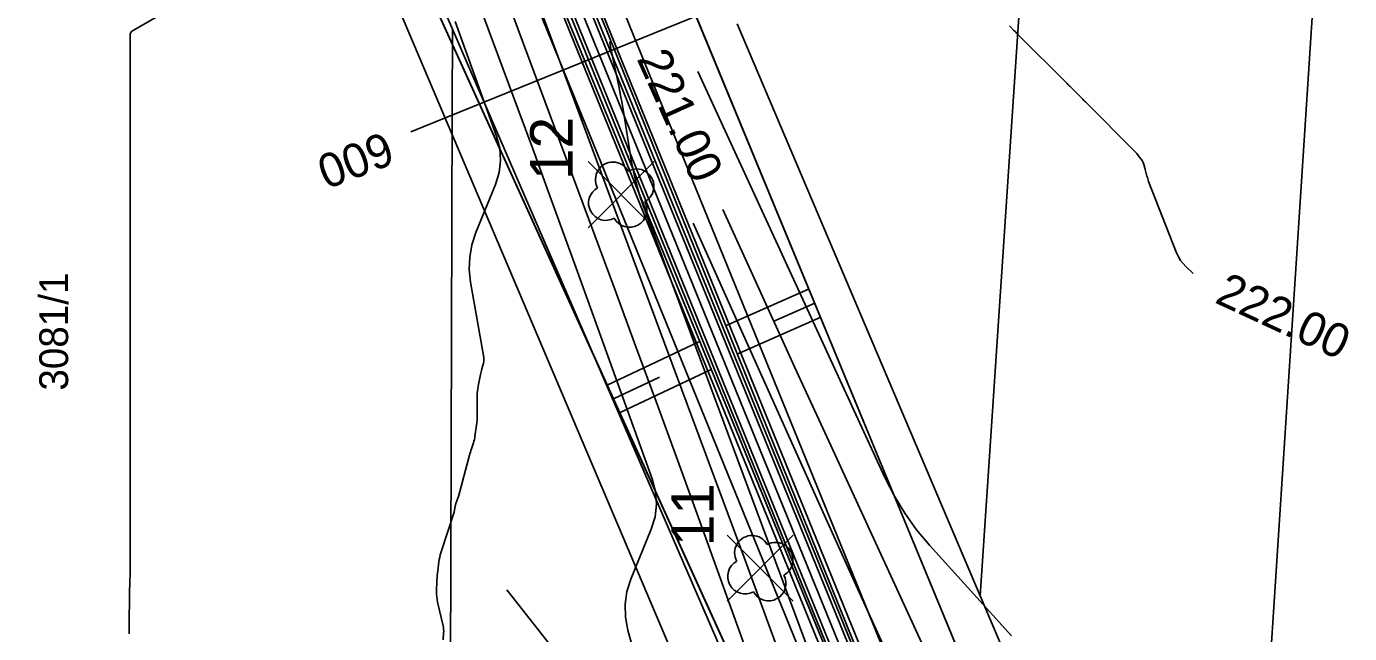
# Model space of a CAD drawing. Extents: x -534410 to -534262, y -1190162 to -1189584.
# Drawn here: x -534354.45 to -534315.47, y -1189992.55 to -1189974.68 of the extents above; entities that cross this region are included whole.
import ezdxf

# ---------------------------------------------------------------- set-up
doc = ezdxf.new("R2010")
doc.units = 0
for name, color, linetype in [('30', 7, 'Continuous'), ('31', 7, 'Continuous'), ('40', 7, 'Continuous'), ('_linie', 7, 'Continuous'), ('_N_osa', 7, 'Continuous'), ('_N_tenká', 7, 'Continuous'), ('_N_tenká_velmi', 7, 'Continuous'), ('_N_text', 7, 'Continuous'), ('_přístup', 7, 'Continuous'), ('_tenka', 7, 'Continuous'), ('_velmi_tenka', 7, 'Continuous'), ('Default', 7, 'Continuous'), ('Hranice parcel', 7, 'Continuous'), ('Parcelní čísla', 7, 'Continuous'), ('Vrstva 12', 7, 'Continuous')]:
    doc.layers.add(name, color=color, linetype=linetype)

msp = doc.modelspace()

# ---------------------------------------------------------------- linework, layer by layer
at = {"layer": '30'}
for points in [[(-534332.074, -1189993.689), (-534332.691, -1189991.999), (-534333.312, -1189990.311), (-534333.937, -1189988.624), (-534345.745, -1189956.862)], [(-534346.256, -1189960.213), (-534339.969, -1189977.123), (-534339.54, -1189978.283), (-534339.113, -1189979.443), (-534338.689, -1189980.605), (-534338.267, -1189981.768), (-534336.016, -1189988), (-534335.917, -1189988.373), (-534335.889, -1189988.744), (-534335.932, -1189989.113), (-534336.046, -1189989.482), (-534336.644, -1189990.952), (-534336.762, -1189991.321), (-534336.816, -1189991.694), (-534336.807, -1189992.071), (-534336.734, -1189992.452), (-534335.832, -1189995.749)], [(-534350.497, -1189974.321), (-534351.326, -1189974.802), (-534351.359, -1189974.826), (-534351.382, -1189974.855), (-534351.396, -1189974.89), (-534351.4, -1189974.93), (-534351.401, -1189975.144), (-534351.401, -1189975.273), (-534351.401, -1189976.416), (-534351.401, -1189976.545), (-534351.4, -1189976.759), (-534351.4, -1189976.845), (-534351.4, -1189976.93), (-534351.401, -1189977.144), (-534351.401, -1189977.273), (-534351.401, -1189978.416), (-534351.401, -1189978.545), (-534351.4, -1189978.759), (-534351.4, -1189978.845), (-534351.4, -1189978.93), (-534351.401, -1189979.144), (-534351.401, -1189979.273), (-534351.401, -1189980.416), (-534351.401, -1189980.545), (-534351.4, -1189980.759), (-534351.4, -1189980.845), (-534351.4, -1189980.93), (-534351.401, -1189981.144), (-534351.401, -1189981.273), (-534351.401, -1189982.416), (-534351.401, -1189982.545), (-534351.4, -1189982.759), (-534351.4, -1189982.845), (-534351.4, -1189982.93), (-534351.401, -1189983.144), (-534351.401, -1189983.273), (-534351.401, -1189984.416), (-534351.401, -1189984.545), (-534351.4, -1189984.759), (-534351.4, -1189984.845), (-534351.4, -1189984.93), (-534351.401, -1189985.144), (-534351.401, -1189985.273), (-534351.401, -1189986.416), (-534351.401, -1189986.545), (-534351.4, -1189986.759), (-534351.4, -1189986.845), (-534351.4, -1189986.93), (-534351.401, -1189987.144), (-534351.401, -1189987.273), (-534351.401, -1189988.416), (-534351.401, -1189988.545), (-534351.4, -1189988.759), (-534351.4, -1189988.845), (-534351.4, -1189988.93), (-534351.401, -1189989.144), (-534351.401, -1189989.273), (-534351.401, -1189990.416), (-534351.401, -1189990.545), (-534351.4, -1189990.762), (-534351.401, -1189990.803), (-534351.401, -1189990.844), (-534351.402, -1189990.886), (-534351.404, -1189990.927), (-534351.411, -1189991.091), (-534351.412, -1189991.132), (-534351.413, -1189991.174), (-534351.414, -1189991.215), (-534351.415, -1189991.256), (-534351.424, -1189992.446), (-534351.424, -1189992.486), (-534351.425, -1189992.526), (-534351.426, -1189992.566)], [(-534320.077, -1189981.949), (-534320.294, -1189981.749), (-534320.38, -1189981.66), (-534320.454, -1189981.563), (-534320.517, -1189981.458), (-534320.569, -1189981.346), (-534321.392, -1189979.243), (-534321.406, -1189979.204), (-534321.419, -1189979.165), (-534321.431, -1189979.125), (-534321.442, -1189979.085), (-534321.491, -1189978.891), (-534321.497, -1189978.868), (-534321.504, -1189978.845), (-534321.51, -1189978.822), (-534321.517, -1189978.799), (-534321.546, -1189978.707), (-534321.554, -1189978.685), (-534321.564, -1189978.663), (-534321.575, -1189978.643), (-534321.588, -1189978.623), (-534321.697, -1189978.473), (-534321.721, -1189978.442), (-534321.745, -1189978.412), (-534321.771, -1189978.383), (-534321.798, -1189978.355), (-534323.254, -1189976.899), (-534323.281, -1189976.872), (-534323.308, -1189976.844), (-534323.335, -1189976.817), (-534323.362, -1189976.789), (-534323.469, -1189976.679), (-534323.496, -1189976.652), (-534323.523, -1189976.624), (-534323.55, -1189976.597), (-534323.578, -1189976.571), (-534323.688, -1189976.463), (-534323.715, -1189976.436), (-534323.743, -1189976.41), (-534323.77, -1189976.382), (-534323.797, -1189976.355), (-534325.254, -1189974.899), (-534325.281, -1189974.872), (-534325.308, -1189974.844), (-534325.335, -1189974.817), (-534325.362, -1189974.789), (-534325.469, -1189974.679), (-534325.496, -1189974.652)], [(-534333.934, -1189980.069), (-534333.065, -1189981.984), (-534331.827, -1189984.695), (-534330.583, -1189987.403), (-534324.037, -1190001.603)]]:
    msp.add_lwpolyline(points, dxfattribs=at)
at = {"layer": '31'}
for points in [[(-534346.466, -1189957.285), (-534337.113, -1189982.443), (-534336.506, -1189984.081), (-534335.903, -1189985.722), (-534335.304, -1189987.363), (-534334.708, -1189989.006), (-534331.253, -1189998.572)], [(-534341.826, -1189974.529), (-534340.607, -1189977.906), (-534340.511, -1189978.264), (-534340.484, -1189978.621), (-534340.525, -1189978.977), (-534340.635, -1189979.331), (-534341.211, -1189980.746), (-534341.328, -1189981.103), (-534341.394, -1189981.465), (-534341.407, -1189981.832), (-534341.368, -1189982.206), (-534340.983, -1189984.424), (-534340.978, -1189984.466), (-534340.977, -1189984.509), (-534340.982, -1189984.551), (-534340.991, -1189984.593), (-534341.037, -1189984.761), (-534341.048, -1189984.803), (-534341.059, -1189984.845), (-534341.068, -1189984.887), (-534341.077, -1189984.93), (-534341.145, -1189985.272), (-534341.157, -1189985.343), (-534341.166, -1189985.415), (-534341.171, -1189985.487), (-534341.173, -1189985.56), (-534341.173, -1189986.131), (-534341.174, -1189986.203), (-534341.178, -1189986.274), (-534341.185, -1189986.346), (-534341.193, -1189986.417), (-534341.241, -1189986.749), (-534341.248, -1189986.796), (-534341.258, -1189986.843), (-534341.271, -1189986.89), (-534341.285, -1189986.936), (-534341.346, -1189987.119), (-534341.361, -1189987.165), (-534341.376, -1189987.211), (-534341.389, -1189987.257), (-534341.402, -1189987.304), (-534341.729, -1189988.516), (-534341.736, -1189988.542), (-534341.744, -1189988.568), (-534341.753, -1189988.593), (-534341.762, -1189988.619), (-534341.811, -1189988.753), (-534341.814, -1189988.762), (-534341.816, -1189988.771), (-534341.818, -1189988.78), (-534341.82, -1189988.789), (-534341.826, -1189988.826), (-534341.829, -1189988.844), (-534341.832, -1189988.863), (-534341.844, -1189988.924), (-534341.846, -1189988.937), (-534341.85, -1189988.95), (-534341.853, -1189988.963), (-534341.857, -1189988.976), (-534342.241, -1189990.175), (-534342.261, -1189990.24), (-534342.277, -1189990.306), (-534342.291, -1189990.373), (-534342.302, -1189990.44), (-534342.339, -1189990.71), (-534342.347, -1189990.777), (-534342.354, -1189990.845), (-534342.358, -1189990.913), (-534342.361, -1189990.981), (-534342.371, -1189991.319), (-534342.371, -1189991.398), (-534342.365, -1189991.476), (-534342.355, -1189991.554), (-534342.34, -1189991.631), (-534342.181, -1189992.329), (-534342.171, -1189992.38), (-534342.165, -1189992.431), (-534342.162, -1189992.482), (-534342.163, -1189992.534), (-534342.173, -1189992.741)], [(-534330.139, -1189996.477), (-534336.286, -1189979.943), (-534336.394, -1189979.631), (-534336.486, -1189979.315), (-534336.563, -1189978.994), (-534336.624, -1189978.67), (-534336.869, -1189977.175), (-534336.908, -1189976.943), (-534336.95, -1189976.711), (-534336.994, -1189976.479), (-534337.042, -1189976.248), (-534337.235, -1189975.325), (-534337.265, -1189975.15), (-534337.262, -1189975.118)], [(-534325.433, -1189992.626), (-534327.845, -1189989.955), (-534328.228, -1189989.497), (-534328.573, -1189989.014), (-534328.881, -1189988.507), (-534329.151, -1189987.974), (-534334.672, -1189975.998)], [(-534334.815, -1189980.466), (-534330.995, -1189988.966), (-534330.298, -1189990.512), (-534329.597, -1189992.056), (-534328.893, -1189993.598), (-534328.185, -1189995.139), (-534325.187, -1190001.643), (-534324.603, -1190003.024), (-534324.113, -1190004.435), (-534323.717, -1190005.875), (-534323.414, -1190007.344), (-534322.095, -1190014.986), (-534321.984, -1190015.614), (-534321.868, -1190016.242), (-534321.747, -1190016.868), (-534321.621, -1190017.494), (-534321.51, -1190018.033)]]:
    msp.add_lwpolyline(points, dxfattribs=at)
at = {"layer": '_linie'}
for points in [[(-534351.8, -1189951.99), (-534346.88, -1189964.25), (-534328.11, -1190005.55), (-534325.796, -1190021.686), (-534325.86, -1190050.97), (-534326.22, -1190078.56), (-534326.79, -1190120.4), (-534329.12, -1190134.93), (-534323.49, -1190133.89), (-534321.38, -1190121.46), (-534319.59, -1190053.22), (-534320.45, -1190021.195), (-534322.75, -1190003.33), (-534340.65, -1189960.04), (-534344.52, -1189948.89)], [(-534347.45, -1189950.137), (-534345.54, -1189954.54), (-534325.02, -1190005.35), (-534322.054, -1190021.393), (-534321.72, -1190051.56), (-534322.31, -1190078.15), (-534323.81, -1190120.37), (-534326.521, -1190134.45)], [(-534328.194, -1190134.759), (-534324.85, -1190120.45), (-534324.6, -1190078.17), (-534323.54, -1190051.92), (-534323.273, -1190021.516), (-534325.81, -1190005.43), (-534346.66, -1189954.59), (-534348.342, -1189950.518)]]:
    msp.add_lwpolyline(points, dxfattribs=at)
at = {"layer": '_N_osa'}
msp.add_lwpolyline([(-534327.357, -1190134.604), (-534324.33, -1190120.41), (-534323.455, -1190078.16), (-534322.63, -1190051.74), (-534322.663, -1190021.455), (-534325.415, -1190005.39), (-534346.1, -1189954.565), (-534347.892, -1189950.326)], dxfattribs=at)
at = {"layer": '_N_tenká'}
for points in [[(-534326.133, -1190134.378), (-534323.183, -1190120.543), (-534322.305, -1190078.19), (-534321.48, -1190051.757), (-534321.513, -1190021.356), (-534324.303, -1190005.072), (-534345.038, -1189954.124), (-534346.832, -1189949.878)], [(-534328.581, -1190134.83), (-534325.477, -1190120.277), (-534324.605, -1190078.13), (-534323.78, -1190051.723), (-534323.813, -1190021.553), (-534326.527, -1190005.708), (-534347.162, -1189955.006), (-534348.951, -1189950.773)]]:
    msp.add_lwpolyline(points, dxfattribs=at)
at = {"layer": '_N_tenká_velmi'}
for points in [[(-534326.772, -1190134.496), (-534323.781, -1190120.474), (-534322.905, -1190078.174), (-534322.08, -1190051.748), (-534322.113, -1190021.407), (-534324.883, -1190005.238), (-534345.592, -1189954.354), (-534347.385, -1189950.112)], [(-534327.73, -1190134.673), (-534324.679, -1190120.37), (-534323.805, -1190078.151), (-534322.98, -1190051.735), (-534323.013, -1190021.485), (-534325.754, -1190005.487), (-534346.423, -1189954.699), (-534348.214, -1189950.462)], [(-534327.623, -1190134.654), (-534324.579, -1190120.381), (-534323.705, -1190078.154), (-534322.88, -1190051.736), (-534322.913, -1190021.476), (-534325.657, -1190005.459), (-534346.331, -1189954.661), (-534348.122, -1189950.423)], [(-534327.091, -1190134.555), (-534324.081, -1190120.439), (-534323.205, -1190078.166), (-534322.38, -1190051.744), (-534322.413, -1190021.433), (-534325.173, -1190005.321), (-534345.869, -1189954.469), (-534347.661, -1189950.228)], [(-534326.985, -1190134.536), (-534323.981, -1190120.45), (-534323.105, -1190078.169), (-534322.28, -1190051.745), (-534322.313, -1190021.425), (-534325.076, -1190005.293), (-534345.777, -1189954.431), (-534347.569, -1189950.189)], [(-534327.943, -1190134.713), (-534324.879, -1190120.346), (-534324.005, -1190078.146), (-534323.18, -1190051.732), (-534323.213, -1190021.502), (-534325.947, -1190005.542), (-534346.608, -1189954.776), (-534348.398, -1189950.54)]]:
    msp.add_lwpolyline(points, dxfattribs=at)
at = {"layer": '_N_text'}
msp.add_lwpolyline([(-534332.014, -1189973.259), (-534343.129, -1189977.783)], dxfattribs=at)
at = {"layer": '_přístup'}
for p, q in [((-534335.958, -1189980.603), (-534337.905, -1189978.656)), ((-534337.905, -1189980.603), (-534335.958, -1189978.656)), ((-534331.861, -1189991.601), (-534333.807, -1189989.655)), ((-534333.807, -1189991.601), (-534331.861, -1189989.655))]:
    msp.add_line(p, q, dxfattribs=at)
msp.add_lwpolyline([(-534330.552, -1190135.191), (-534328.648, -1190119.819), (-534326.845, -1190024.247), (-534332.805, -1189999.297), (-534354.454, -1189948.317)], dxfattribs=at)
for centre in [(-534336.932, -1189979.629), (-534332.834, -1189990.628)]:
    msp.add_circle(centre, 0.000512, dxfattribs=at)
for centre, start, end in [((-534337.177, -1189979.18), 28.6209, 208.6209), ((-534336.482, -1189979.384), 298.6209, 118.6209), ((-534337.381, -1189979.875), 118.6209, 298.6209), ((-534336.686, -1189980.079), 208.6209, 28.6209), ((-534333.079, -1189990.179), 28.6209, 208.6209), ((-534332.385, -1189990.383), 298.6209, 118.6209), ((-534333.284, -1189990.873), 118.6209, 298.6209), ((-534332.589, -1189991.078), 208.6209, 28.6209)]:
    msp.add_arc(centre, 0.512, start, end, dxfattribs=at)
at = {"layer": '_tenka'}
for points in [[(-534351.8, -1189951.99), (-534346.88, -1189964.25), (-534328.11, -1190005.55), (-534325.796, -1190021.686), (-534325.86, -1190050.97), (-534326.22, -1190078.56), (-534326.79, -1190120.4), (-534329.12, -1190134.93), (-534323.49, -1190133.89), (-534321.38, -1190121.46), (-534319.59, -1190053.22), (-534320.45, -1190021.195), (-534322.75, -1190003.33), (-534340.65, -1189960.04), (-534344.52, -1189948.89)], [(-534327.55, -1190134.64), (-534323.49, -1190133.89), (-534321.38, -1190121.46), (-534319.59, -1190053.22), (-534320.45, -1190021.195), (-534322.75, -1190003.33), (-534340.65, -1189960.04), (-534344.52, -1189948.89)], [(-534347.45, -1189950.137), (-534345.54, -1189954.54), (-534325.02, -1190005.35), (-534322.054, -1190021.393), (-534321.72, -1190051.56), (-534322.31, -1190078.15), (-534323.81, -1190120.37), (-534326.521, -1190134.45)], [(-534347.45, -1189950.137), (-534345.54, -1189954.54), (-534325.02, -1190005.35), (-534322.054, -1190021.393), (-534321.72, -1190051.56), (-534322.31, -1190078.15), (-534323.81, -1190120.37), (-534326.521, -1190134.45)], [(-534328.194, -1190134.759), (-534324.85, -1190120.45), (-534324.6, -1190078.17), (-534323.54, -1190051.92), (-534323.273, -1190021.516), (-534325.81, -1190005.43), (-534346.66, -1189954.59), (-534348.342, -1189950.518)], [(-534328.194, -1190134.759), (-534324.85, -1190120.45), (-534324.6, -1190078.17), (-534323.54, -1190051.92), (-534323.273, -1190021.516), (-534325.81, -1190005.43), (-534346.66, -1189954.59), (-534348.342, -1189950.518)], [(-534351.8, -1189951.99), (-534346.88, -1189964.25), (-534328.11, -1190005.55), (-534325.796, -1190021.686), (-534325.86, -1190050.97), (-534326.22, -1190078.56), (-534326.79, -1190120.4), (-534329.12, -1190134.93), (-534327.55, -1190134.64)]]:
    msp.add_lwpolyline(points, dxfattribs=at)
at = {"layer": '_velmi_tenka'}
for p, q in [((-534331.411, -1189982.412), (-534333.862, -1189983.493)), ((-534331.229, -1189982.823), (-534332.455, -1189983.364)), ((-534331.048, -1189983.235), (-534333.499, -1189984.317)), ((-534337.349, -1189985.235), (-534334.64, -1189983.959)), ((-534336.966, -1189986.049), (-534334.257, -1189984.773)), ((-534337.158, -1189985.642), (-534335.803, -1189985.004))]:
    msp.add_line(p, q, dxfattribs=at)
at = {"layer": 'Default'}
for p, q in [((-534322.75, -1190003.33), (-534340.65, -1189960.04)), ((-534346.88, -1189964.25), (-534328.11, -1190005.55))]:
    msp.add_line(p, q, dxfattribs=at)
at = {"layer": 'Hranice parcel'}
for p, q in [((-534326.36, -1189991.44), (-534323.33, -1189946.13)), ((-534319.25, -1190015.38), (-534314.72, -1189945.99)), ((-534351.04, -1189953.66), (-534341.9, -1189974.75)), ((-534326.36, -1189991.44), (-534333.52, -1189974.6)), ((-534341.9, -1189974.75), (-534333.99, -1189993.03))]:
    msp.add_line(p, q, dxfattribs=at)
for points in [[(-534341.99, -1190003.45), (-534341.91, -1189977.12), (-534341.9, -1189974.75)], [(-534319.25, -1190015.38), (-534319.67, -1190011.96), (-534324.68, -1189995.39), (-534326.36, -1189991.44)]]:
    msp.add_lwpolyline(points, dxfattribs=at)
at = {"layer": 'Vrstva 12'}
msp.add_lwpolyline([(-534315.834, -1190022.126), (-534329.125, -1190005.478), (-534340.302, -1189991.272)], dxfattribs=at)

# ---------------------------------------------------------------- texts
at = {"layer": '40'}
for s, rotation, p in [('221.00', 294.2628, (-534336.486, -1189975.623)), ('222.00', 335.1944, (-534319.479, -1189982.794))]:
    msp.add_text(s, height=1, rotation=rotation, dxfattribs=at).set_placement(p)
at = {"layer": '_N_text'}
msp.add_text('600', height=1, rotation=200.9191, dxfattribs=at).set_placement((-534343.893, -1189977.75))
at = {"layer": '_přístup'}
for s, p in [('12', (-534338.365, -1189979.198)), ('11', (-534334.203, -1189989.983))]:
    msp.add_text(s, height=1.25, rotation=90, dxfattribs=at).set_placement(p)
at = {"layer": 'Parcelní čísla'}
msp.add_text('3081/1', height=0.85, rotation=90, dxfattribs=at).set_placement((-534353.226, -1189985.4))

doc.saveas('drawing.dxf')
